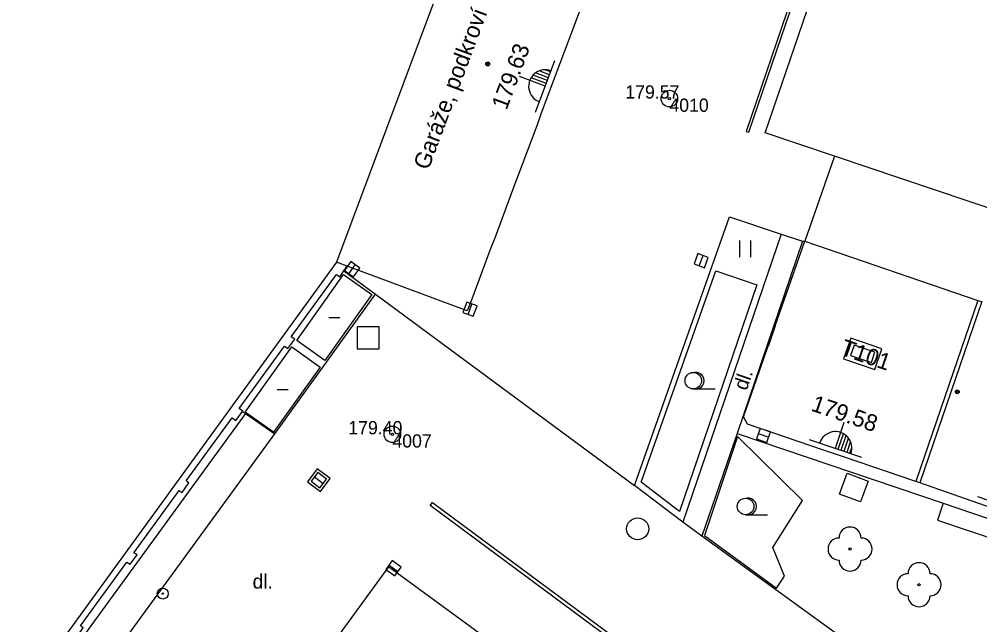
# Model space of a CAD drawing. Extents: x -538441 to -536770, y -1181008 to -1179809.
# Drawn here: x -537548.66 to -537505.06, y -1180612.95 to -1180585.46 of the extents above; entities that cross this region are included whole.
import ezdxf

# ---------------------------------------------------------------- set-up
doc = ezdxf.new("R2010")
doc.units = 0
for name, color, linetype in [('Vrstva 10', 7, 'Continuous'), ('Vrstva 11', 7, 'Continuous'), ('Vrstva 21', 7, 'Continuous'), ('Vrstva 22', 7, 'Continuous'), ('Vrstva 23', 7, 'Continuous'), ('Vrstva 24', 7, 'Continuous'), ('Vrstva 25', 7, 'Continuous'), ('Vrstva 26', 7, 'Continuous'), ('Vrstva 27', 7, 'Continuous'), ('Vrstva 36', 7, 'Continuous'), ('Vrstva 37', 7, 'Continuous'), ('Vrstva 39', 7, 'Continuous'), ('Vrstva 40', 7, 'Continuous'), ('Vrstva 41', 7, 'Continuous'), ('Vrstva 5', 7, 'Continuous'), ('Vrstva 6', 7, 'Continuous'), ('Vrstva 7', 7, 'Continuous'), ('Vrstva 8', 7, 'Continuous')]:
    doc.layers.add(name, color=color, linetype=linetype)

msp = doc.modelspace()

# ---------------------------------------------------------------- linework, layer by layer
at = {"layer": 'Vrstva 10'}
for p, q in [((-537491.645, -1180598.392), (-537511.66, -1180591.68)), ((-537520.733, -1180606.623), (-537516.42, -1180594.43)), ((-537537.05, -1180604.28), (-537532.49, -1180597.94)), ((-537544.365, -1180614.287), (-537537.05, -1180604.28)), ((-537518.54, -1180608.29), (-537520.733, -1180606.623)), ((-537517.675, -1180608.917), (-537518.54, -1180608.29)), ((-537502.79, -1180619.71), (-537517.675, -1180608.917))]:
    msp.add_line(p, q, dxfattribs=at)
msp.add_lwpolyline([(-537516.42, -1180594.43), (-537514.076, -1180595.208), (-537513.104, -1180595.531), (-537513.01, -1180595.53)], dxfattribs=at)
at = {"layer": 'Vrstva 11'}
for p, q in [((-537510.498, -1180575.39), (-537515.67, -1180590.55)), ((-537515.547, -1180590.592), (-537510.376, -1180575.435)), ((-537515.67, -1180590.55), (-537515.547, -1180590.592)), ((-537514.076, -1180595.208), (-537518.54, -1180608.29)), ((-537513.104, -1180595.531), (-537516.08, -1180604.26)), ((-537533.919, -1180596.884), (-537532.49, -1180597.94)), ((-537532.49, -1180597.94), (-537520.733, -1180606.623)), ((-537538.392, -1180603.352), (-537545.644, -1180613.334)), ((-537516.08, -1180604.26), (-537517.675, -1180608.917)), ((-537516.08, -1180604.26), (-537506.73, -1180607.43)), ((-537530.007, -1180607.535), (-537529.9, -1180607.39)), ((-537515.91, -1180617.97), (-537530.007, -1180607.535)), ((-537529.9, -1180607.39), (-537515.81, -1180617.84)), ((-537506.73, -1180607.43), (-537506.99, -1180608.19)), ((-537506.73, -1180607.43), (-537499.88, -1180609.77)), ((-537506.99, -1180608.19), (-537493.67, -1180612.7))]:
    msp.add_line(p, q, dxfattribs=at)
for points in [[(-537538.525, -1180603.26), (-537538.392, -1180603.352), (-537537.05, -1180604.28)], [(-537535.58, -1180606.45), (-537534.99, -1180606.9), (-537534.54, -1180606.31), (-537535.13, -1180605.86), (-537535.58, -1180606.45)], [(-537511.08, -1180606.07), (-537510.13, -1180606.42), (-537510.48, -1180607.37), (-537511.43, -1180607.02), (-537511.08, -1180606.07)]]:
    msp.add_lwpolyline(points, dxfattribs=at)
at = {"layer": 'Vrstva 21'}
for p, q in [((-537520.434, -1180606.474), (-537517.038, -1180596.873)), ((-537517.038, -1180596.873), (-537515.176, -1180597.509)), ((-537515.176, -1180597.509), (-537518.69, -1180607.8)), ((-537518.69, -1180607.8), (-537520.434, -1180606.474)), ((-537513.93, -1180610.74), (-537514.46, -1180609.44))]:
    msp.add_line(p, q, dxfattribs=at)
for points in [[(-537516.059, -1180604.392), (-537517.563, -1180608.893), (-537514.285, -1180611.282), (-537513.93, -1180610.74)], [(-537514.46, -1180609.44), (-537513.11, -1180607.3), (-537516.059, -1180604.392)]]:
    msp.add_lwpolyline(points, dxfattribs=at)
for centre, radius in [((-537519.15, -1180589.06), 0.375), ((-537519.15, -1180589.06), 0.05), ((-537531.72, -1180604.3), 0.375), ((-537531.72, -1180604.3), 0.05)]:
    msp.add_circle(centre, radius, dxfattribs=at)
at = {"layer": 'Vrstva 22'}
for centre in [(-537510.95, -1180609.51), (-537507.82, -1180611.13)]:
    msp.add_circle(centre, 0.05, dxfattribs=at)
for centre, start, end in [((-537510.95, -1180609.01), 0, 180), ((-537511.45, -1180609.51), 90, 270), ((-537510.45, -1180609.51), 270, 90), ((-537510.95, -1180610.01), 180, 0), ((-537507.82, -1180610.63), 0, 180), ((-537508.32, -1180611.13), 90, 270), ((-537507.32, -1180611.13), 270, 90), ((-537507.82, -1180611.63), 180, 0)]:
    msp.add_arc(centre, 0.5, start, end, dxfattribs=at)
at = {"layer": 'Vrstva 24'}
for points in [[(-537509.504, -1180600.416), (-537510.923, -1180599.93), (-537511.246, -1180600.876), (-537509.827, -1180601.362)], [(-537509.821, -1180600.571), (-537510.767, -1180600.248), (-537510.929, -1180600.721), (-537509.983, -1180601.044)]]:
    msp.add_lwpolyline(points, close=True, dxfattribs=at)
at = {"layer": 'Vrstva 25'}
for radius in [0.25, 0.0303]:
    msp.add_circle((-537542.14, -1180611.53), radius, dxfattribs=at)
at = {"layer": 'Vrstva 26'}
msp.add_lwpolyline([(-537533.32, -1180600.42), (-537532.32, -1180600.42), (-537532.32, -1180599.42), (-537533.32, -1180599.42)], close=True, dxfattribs=at)
at = {"layer": 'Vrstva 27'}
for p, q in [((-537517.797, -1180596.654), (-537517.623, -1180596.186)), ((-537533.695, -1180597.014), (-537533.405, -1180596.606)), ((-537528.287, -1180598.854), (-537528.113, -1180598.386)), ((-537515.117, -1180604.269), (-537514.643, -1180604.431)), ((-537535.259, -1180606.228), (-537534.861, -1180606.532)), ((-537531.872, -1180610.233), (-537531.468, -1180610.527))]:
    msp.add_line(p, q, dxfattribs=at)
for points in [[(-537517.563, -1180596.742), (-537517.388, -1180596.273), (-537517.857, -1180596.098), (-537518.032, -1180596.567)], [(-537533.491, -1180597.159), (-537533.201, -1180596.751), (-537533.609, -1180596.461), (-537533.899, -1180596.869)], [(-537528.053, -1180598.942), (-537527.878, -1180598.473), (-537528.347, -1180598.298), (-537528.522, -1180598.767)], [(-537515.197, -1180604.506), (-537514.724, -1180604.667), (-537514.563, -1180604.194), (-537515.036, -1180604.033)], [(-537535.41, -1180606.427), (-537535.013, -1180606.73), (-537534.71, -1180606.333), (-537535.107, -1180606.03)], [(-537532.019, -1180610.435), (-537531.615, -1180610.729), (-537531.321, -1180610.325), (-537531.725, -1180610.031)]]:
    msp.add_lwpolyline(points, close=True, dxfattribs=at)
msp.add_circle((-537520.59, -1180608.59), 0.5, dxfattribs=at)
at = {"layer": 'Vrstva 36'}
for p, q in [((-537515.954, -1180596.258), (-537515.954, -1180595.508)), ((-537515.454, -1180596.258), (-537515.454, -1180595.508)), ((-537518.067, -1180602.242), (-537517.067, -1180602.242)), ((-537515.693, -1180607.95), (-537514.693, -1180607.95))]:
    msp.add_line(p, q, dxfattribs=at)
for centre in [(-537518.067, -1180601.867), (-537515.693, -1180607.575)]:
    msp.add_circle(centre, 0.375, dxfattribs=at)
for centre in [(-537517.942, -1180601.867), (-537515.568, -1180607.575)]:
    msp.add_arc(centre, 0.375, 260.4059, 99.5941, dxfattribs=at)
at = {"layer": 'Vrstva 37'}
for p, q in [((-537525.219, -1180589.675), (-537524.343, -1180587.333)), ((-537524.634, -1180588.111), (-537525.224, -1180587.89)), ((-537524.585, -1180587.979), (-537525.06, -1180587.802)), ((-537524.536, -1180587.848), (-537524.796, -1180587.751)), ((-537524.781, -1180588.504), (-537525.959, -1180588.064)), ((-537524.732, -1180588.373), (-537525.43, -1180588.112)), ((-537524.683, -1180588.242), (-537525.342, -1180587.995)), ((-537511.619, -1180604.936), (-537511.213, -1180603.745)), ((-537512.802, -1180604.533), (-537510.436, -1180605.339)), ((-537511.486, -1180604.981), (-537511.246, -1180604.276)), ((-537511.354, -1180605.026), (-537511.127, -1180604.36)), ((-537511.221, -1180605.071), (-537511.018, -1180604.475)), ((-537511.089, -1180605.117), (-537510.925, -1180604.637)), ((-537510.956, -1180605.162), (-537510.867, -1180604.899)), ((-537502.787, -1180607.951), (-537505.153, -1180607.145))]:
    msp.add_line(p, q, dxfattribs=at)
for centre, start, end in [((-537524.789, -1180588.501), 68.8879, 250.134), ((-537511.616, -1180604.928), 340.5581, 161.8041)]:
    msp.add_arc(centre, 0.75, start, end, dxfattribs=at)
at = {"layer": 'Vrstva 39'}
for p, q in [((-537534.607, -1180598.998), (-537534.107, -1180598.998)), ((-537536.949, -1180602.273), (-537536.449, -1180602.273))]:
    msp.add_line(p, q, dxfattribs=at)
for centre, radius in [((-537527.395, -1180587.486), 0.09), ((-537527.395, -1180587.486), 0.0398), ((-537506.089, -1180602.372), 0.09), ((-537506.089, -1180602.372), 0.0398)]:
    msp.add_circle(centre, radius, dxfattribs=at)
at = {"layer": 'Vrstva 5'}
for p, q in [((-537526.673, -1180576.192), (-537534.25, -1180596.49)), ((-537523.917, -1180586.905), (-537524.12, -1180587.47)), ((-537524.966, -1180589.716), (-537525.17, -1180590.29)), ((-537526.019, -1180592.535), (-537526.229, -1180593.098)), ((-537527.06, -1180595.35), (-537527.281, -1180595.918)), ((-537514.345, -1180599.375), (-537513.01, -1180595.53)), ((-537513.01, -1180595.53), (-537505.147, -1180598.219)), ((-537533.766, -1180596.67), (-537534.25, -1180596.49)), ((-537528.32, -1180598.7), (-537533.766, -1180596.67)), ((-537536.064, -1180600.035), (-537533.934, -1180597.045)), ((-537533.934, -1180597.045), (-537532.65, -1180597.96)), ((-537532.65, -1180597.96), (-537534.78, -1180600.95)), ((-537528.11, -1180598.17), (-537528.32, -1180598.7)), ((-537505.147, -1180598.219), (-537507.961, -1180606.449)), ((-537504.976, -1180598.278), (-537507.791, -1180606.507)), ((-537505.147, -1180598.219), (-537504.976, -1180598.278)), ((-537515.78, -1180603.51), (-537514.345, -1180599.375)), ((-537534.78, -1180600.95), (-537536.064, -1180600.035)), ((-537538.397, -1180603.295), (-537536.277, -1180600.335)), ((-537536.277, -1180600.335), (-537535, -1180601.25)), ((-537535, -1180601.25), (-537537.12, -1180604.21)), ((-537537.12, -1180604.21), (-537538.397, -1180603.295)), ((-537515.6, -1180603.84), (-537515.78, -1180603.51)), ((-537512.15, -1180605.02), (-537515.6, -1180603.84)), ((-537507.961, -1180606.449), (-537511.25, -1180605.325)), ((-537507.791, -1180606.507), (-537507.961, -1180606.449)), ((-537504.51, -1180607.66), (-537507.791, -1180606.507)), ((-537531.89, -1180610.31), (-537538.253, -1180619.002)), ((-537523.2, -1180616.68), (-537531.89, -1180610.31))]:
    msp.add_line(p, q, dxfattribs=at)
at = {"layer": 'Vrstva 6'}
for p, q in [((-537523.07, -1180584.66), (-537523.917, -1180586.905)), ((-537524.12, -1180587.47), (-537524.966, -1180589.716)), ((-537525.17, -1180590.29), (-537526.019, -1180592.535)), ((-537526.229, -1180593.098), (-537527.06, -1180595.35)), ((-537527.281, -1180595.918), (-537528.11, -1180598.17)), ((-537514.345, -1180599.375), (-537514.67, -1180600.31)), ((-537511.25, -1180605.325), (-537512.15, -1180605.02))]:
    msp.add_line(p, q, dxfattribs=at)
at = {"layer": 'Vrstva 7'}
for p, q in [((-537514.8, -1180590.62), (-537505.614, -1180563.66)), ((-537511.66, -1180591.68), (-537514.8, -1180590.62)), ((-537534.25, -1180596.49), (-537553.389, -1180622.832))]:
    msp.add_line(p, q, dxfattribs=at)
for points in [[(-537538.991, -1180603.553), (-537538.83, -1180603.67), (-537538.525, -1180603.26), (-537538.513, -1180603.244), (-537538.679, -1180603.123), (-537536.621, -1180600.3), (-537536.47, -1180600.41), (-537536.153, -1180599.984), (-537536.312, -1180599.868), (-537534.25, -1180597.048), (-537534.11, -1180597.15), (-537533.919, -1180596.884), (-537533.766, -1180596.67)], [(-537543.767, -1180610.102), (-537543.62, -1180610.2), (-537543.303, -1180609.774), (-537543.455, -1180609.673), (-537541.389, -1180606.845), (-537541.26, -1180606.94), (-537540.951, -1180606.509), (-537541.08, -1180606.415), (-537538.991, -1180603.553)], [(-537546.15, -1180613.37), (-537546.03, -1180613.46), (-537545.833, -1180613.193), (-537545.75, -1180613.08), (-537545.88, -1180612.99), (-537543.767, -1180610.102)]]:
    msp.add_lwpolyline(points, dxfattribs=at)
at = {"layer": 'Vrstva 8'}
msp.add_line((-537511.66, -1180591.68), (-537513.01, -1180595.53), dxfattribs=at)

# ---------------------------------------------------------------- texts
at = {"layer": 'Vrstva 22'}
for s, p in [('179.57 ', (-537521.15, -1180589.06)), ('179.40 ', (-537533.72, -1180604.3))]:
    msp.add_text(s, height=0.6, dxfattribs=at).set_placement(p)
at = {"layer": 'Vrstva 23'}
for s, p in [('4010', (-537519.15, -1180589.66)), ('4007', (-537531.72, -1180604.9))]:
    msp.add_text(s, height=0.6, dxfattribs=at).set_placement(p)
at = {"layer": 'Vrstva 37'}
for s, rotation, p in [('179.63', 69.5307, (-537526.539, -1180589.617)), ('179.58', 341.1188, (-537512.763, -1180603.214))]:
    msp.add_text(s, height=0.75, rotation=rotation, dxfattribs=at).set_placement(p)
at = {"layer": 'Vrstva 40'}
msp.add_text('dl.', height=0.65, rotation=70.7774, dxfattribs=at).set_placement((-537515.649, -1180602.347))
msp.add_text('dl.', height=0.65, dxfattribs=at).set_placement((-537538.064, -1180611.301))
at = {"layer": 'Vrstva 41'}
for s, rotation, p in [('Garáže, podkroví', 69.5305, (-537530.087, -1180592.342)), ('T101', 341.1188, (-537511.428, -1180600.68))]:
    msp.add_text(s, height=0.75, rotation=rotation, dxfattribs=at).set_placement(p)

doc.saveas('drawing.dxf')
